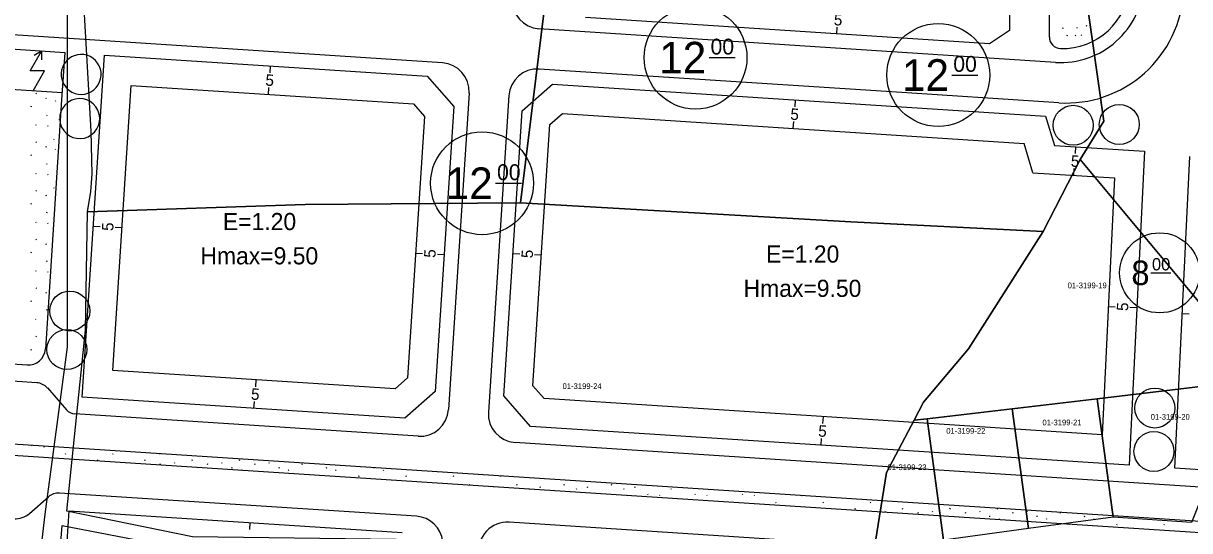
# Model space of a CAD drawing. Extents: x 419396 to 421519, y 4453567 to 4456767.
# Drawn here: x 421112.1 to 421316.3, y 4454614.7 to 4454703.5 of the extents above; entities that cross this region are included whole.
import ezdxf

# ---------------------------------------------------------------- set-up
doc = ezdxf.new("R2010")
doc.units = 0
for name, color, linetype in [('0_KADASTRO', 7, 'Continuous'), ('Level 20', 7, 'Continuous'), ('Level 28', 7, 'Continuous'), ('Level 29', 7, 'Continuous'), ('Level 30', 7, 'Continuous'), ('Level 41', 7, 'Continuous'), ('Level 54', 7, 'Continuous'), ('Level 55', 7, 'Continuous'), ('Level 57', 7, 'Continuous'), ('Level 58', 7, 'Continuous'), ('Level 59', 7, 'Continuous'), ('Level 62', 7, 'Continuous')]:
    doc.layers.add(name, color=color, linetype=linetype)

msp = doc.modelspace()

# ---------------------------------------------------------------- linework, layer by layer
at = {"layer": '0_KADASTRO'}
msp.add_lwpolyline([(421028.56, 4454776.95), (421116.99, 4454780.91), (421122.61, 4454779.98), (421124.13, 4454754.4), (421119.75, 4454712.65), (421119.74, 4454670.93), (421119.78, 4454646.86), (421115.84, 4454617.61), (421110.18, 4454569.28)], dxfattribs=at)
for points in [[(421124.65, 4454719), (421126.97, 4454754.01), (421127.23, 4454779.24), (421167.18, 4454777.23), (421229.78, 4454772.84), (421298.8, 4454768.82), (421298.65, 4454753.52), (421298.33, 4454743.86), (421297.3, 4454718.68), (421298.07, 4454709.08), (421301.26, 4454686.4), (421297.13, 4454679.68), (421290.65, 4454667.07), (421256.97, 4454668.8), (421199.11, 4454672.12), (421204.96, 4454719.61), (421191.94, 4454719.06)], [(421122.44, 4454711.32), (421124.65, 4454719), (421191.94, 4454719.06), (421204.96, 4454719.61), (421199.11, 4454672.12), (421161.43, 4454671.83), (421123.31, 4454670.52), (421123.88, 4454674.06), (421124.16, 4454677.12), (421123.95, 4454684.67)], [(421297.13, 4454679.68), (421301.26, 4454686.4), (421298.07, 4454709.08), (421297.3, 4454718.68), (421310.81, 4454712.23), (421331.29, 4454695.38), (421342.8, 4454669.52), (421361.48, 4454641.58), (421362.83, 4454633.4), (421372.96, 4454614.59), (421393.26, 4454602.31), (421380.9, 4454570.22), (421362.08, 4454588), (421340.49, 4454603.84), (421321.35, 4454618.34), (421329.67, 4454640.5), (421329.07, 4454641.24), (421323.38, 4454648.19)], [(421297.13, 4454679.68), (421301.26, 4454686.4), (421298.07, 4454709.08), (421297.3, 4454718.68), (421310.81, 4454712.23), (421331.29, 4454695.38), (421342.8, 4454669.52), (421361.48, 4454641.58), (421362.83, 4454633.4), (421372.96, 4454614.59), (421393.26, 4454602.31), (421380.9, 4454570.22), (421362.08, 4454588), (421340.49, 4454603.84), (421321.35, 4454618.34), (421329.67, 4454640.5), (421329.07, 4454641.24), (421323.38, 4454648.19)], [(421268.03, 4454634.05), (421269.69, 4454637.2), (421277.56, 4454646.58), (421290.65, 4454667.07), (421297.13, 4454679.68), (421323.38, 4454648.19), (421329.07, 4454641.24), (421325.01, 4454640.76), (421300.09, 4454637.83), (421285.2, 4454636.07), (421270.3, 4454634.32)], [(421268.03, 4454634.05), (421269.69, 4454637.2), (421277.56, 4454646.58), (421290.65, 4454667.07), (421297.13, 4454679.68), (421323.38, 4454648.19), (421329.07, 4454641.24), (421325.01, 4454640.76), (421300.09, 4454637.83), (421285.2, 4454636.07), (421270.3, 4454634.32)], [(421119.69, 4454618.16), (421122.96, 4454649.79), (421123.31, 4454670.52), (421161.43, 4454671.83), (421199.11, 4454672.12), (421256.97, 4454668.8), (421290.65, 4454667.07), (421277.56, 4454646.58), (421269.69, 4454637.2), (421268.03, 4454634.05), (421263.2, 4454624.9), (421261.03, 4454611.43), (421195.2, 4454610.32), (421195.14, 4454612.96), (421141.7, 4454613.65)], [(421300.09, 4454637.83), (421325.01, 4454640.76), (421326.11, 4454639.88), (421316.58, 4454616.19), (421302.91, 4454617.12)], [(421300.09, 4454637.83), (421325.01, 4454640.76), (421326.11, 4454639.88), (421316.58, 4454616.19), (421302.91, 4454617.12)], [(421285.2, 4454636.07), (421300.09, 4454637.83), (421302.91, 4454617.12), (421288.05, 4454615.11)], [(421285.2, 4454636.07), (421300.09, 4454637.83), (421302.91, 4454617.12), (421288.05, 4454615.11)], [(421270.3, 4454634.32), (421285.2, 4454636.07), (421288.05, 4454615.11), (421273.2, 4454613.08)], [(421270.3, 4454634.32), (421285.2, 4454636.07), (421288.05, 4454615.11), (421273.2, 4454613.08)], [(421261.03, 4454611.43), (421263.2, 4454624.9), (421268.03, 4454634.05), (421270.3, 4454634.32), (421273.2, 4454613.08)], [(421115.55, 4454574.26), (421118.89, 4454615.61), (421139.77, 4454611.62), (421139.4, 4454575.69), (421139.04, 4454536.38), (421126.72, 4454536.38), (421121.67, 4454538.99)]]:
    msp.add_lwpolyline(points, close=True, dxfattribs=at)
at = {"layer": 'Level 20'}
for p, q in [((421254.5, 4454701.66), (421254.58, 4454702.85)), ((421155.31, 4454696.07), (421155.23, 4454694.88)), ((421127.73, 4454642.75), (421130.97, 4454692.65)), ((421130.97, 4454692.65), (421180.4, 4454689.43)), ((421154.98, 4454691.08), (421155.06, 4454692.28)), ((421180.4, 4454689.43), (421182.33, 4454687.23)), ((421247.21, 4454690.1), (421247.14, 4454688.91)), ((421182.33, 4454687.23), (421179.36, 4454641.47)), ((421204.28, 4454685.81), (421206.48, 4454687.74)), ((421206.48, 4454687.74), (421263.12, 4454684.06)), ((421201.31, 4454640.05), (421204.28, 4454685.81)), ((421246.89, 4454685.12), (421246.97, 4454686.31)), ((421263.12, 4454684.06), (421263.12, 4454684.06)), ((421263.12, 4454684.06), (421263.12, 4454684.06)), ((421263.12, 4454684.06), (421263.12, 4454684.06)), ((421263.12, 4454684.06), (421287.29, 4454682.49)), ((421288.85, 4454677.38), (421287.29, 4454682.49)), ((421296.31, 4454681.9), (421296.23, 4454680.71)), ((421288.85, 4454677.38), (421303.12, 4454676.45)), ((421295.98, 4454676.92), (421296.06, 4454678.11)), ((421303.12, 4454676.45), (421300.94, 4454631.5)), ((421124.36, 4454668.02), (421125.56, 4454667.94)), ((421129.35, 4454667.7), (421128.15, 4454667.78)), ((421180.78, 4454663.32), (421181.97, 4454663.24)), ((421185.76, 4454663), (421184.57, 4454663.07)), ((421197.81, 4454663.25), (421199, 4454663.17)), ((421202.8, 4454662.93), (421201.6, 4454663)), ((421302.03, 4454653.97), (421303.23, 4454653.92)), ((421307.03, 4454653.73), (421305.83, 4454653.79)), ((421314.99, 4454652.74), (421316.19, 4454652.68)), ((421177.16, 4454639.54), (421127.73, 4454642.75)), ((421152.78, 4454641.12), (421152.7, 4454639.92)), ((421179.36, 4454641.47), (421177.16, 4454639.54)), ((421203.24, 4454637.84), (421201.31, 4454640.05)), ((421262.6, 4454633.99), (421203.24, 4454637.84)), ((421152.45, 4454636.13), (421152.53, 4454637.33)), ((421252.09, 4454634.67), (421252.02, 4454633.47)), ((421262.6, 4454633.99), (421262.6, 4454633.99)), ((421262.6, 4454633.99), (421262.6, 4454633.99)), ((421262.6, 4454633.99), (421262.6, 4454633.99)), ((421300.94, 4454631.5), (421262.6, 4454633.99)), ((421251.77, 4454629.68), (421251.85, 4454630.88)), ((421151.74, 4454616.14), (421151.66, 4454614.94))]:
    msp.add_line(p, q, dxfattribs=at)
at = {"layer": 'Level 28'}
for p, q in [((421263.3, 4454701.08), (421210.51, 4454704.51)), ((421263.3, 4454701.08), (421263.3, 4454701.08)), ((421263.3, 4454701.08), (421263.3, 4454701.08)), ((421263.3, 4454701.08), (421263.3, 4454701.08)), ((421108.12, 4454699.14), (421119.32, 4454698.41)), ((421119.32, 4454698.41), (421118.78, 4454690.12)), ((421122.41, 4454638.08), (421126.3, 4454697.96)), ((421126.3, 4454697.96), (421182.79, 4454694.29)), ((421182.79, 4454694.29), (421187.45, 4454688.97)), ((421199.43, 4454688.2), (421204.74, 4454692.86)), ((421204.74, 4454692.86), (421263.17, 4454689.07)), ((421118.78, 4454690.12), (421115.95, 4454646.52)), ((421263.17, 4454689.07), (421263.17, 4454689.07)), ((421263.17, 4454689.07), (421263.17, 4454689.07)), ((421263.17, 4454689.07), (421263.17, 4454689.07)), ((421263.17, 4454689.07), (421291.07, 4454687.25)), ((421291.07, 4454687.25), (421292.63, 4454682.14)), ((421292.63, 4454682.14), (421308.35, 4454681.12)), ((421308.35, 4454681.12), (421305.69, 4454626.18)), ((421313.68, 4454625.66), (421316.32, 4454680.21)), ((421112.76, 4454643.72), (421092.4, 4454645.04))]:
    msp.add_line(p, q, dxfattribs=at)
msp.add_arc((421112.95, 4454646.72), 3, 266.2833, 356.2833, dxfattribs=at)
at = {"layer": 'Level 29'}
for p, q in [((421187.45, 4454688.97), (421184.21, 4454639.08)), ((421196.18, 4454638.3), (421199.43, 4454688.2)), ((421178.9, 4454634.42), (421122.41, 4454638.08)), ((421184.21, 4454639.08), (421178.9, 4454634.42)), ((421200.85, 4454632.99), (421196.18, 4454638.3)), ((421262.55, 4454628.98), (421200.85, 4454632.99)), ((421262.55, 4454628.98), (421262.55, 4454628.98)), ((421262.55, 4454628.98), (421262.55, 4454628.98)), ((421262.55, 4454628.98), (421262.55, 4454628.98)), ((421305.69, 4454626.18), (421262.55, 4454628.98)), ((421384.31, 4454621.07), (421313.68, 4454625.66)), ((421119.36, 4454606.67), (421120.1, 4454618.19)), ((421120.1, 4454618.19), (421178.38, 4454614.41))]:
    msp.add_line(p, q, dxfattribs=at)
for centre, radius, start, end in [((421294.04, 4454710.84), 11.73, 268.2014, 357.2286), ((421293.73, 4454701.12), 2, 179.7658, 268.2014)]:
    msp.add_arc(centre, radius, start, end, dxfattribs=at)
at = {"layer": 'Level 41'}
for p, q in [((421298.09, 4454703.12), (421298.25, 4454703.05)), ((421293.98, 4454702.71), (421294.14, 4454702.64)), ((421294.74, 4454701.45), (421294.9, 4454701.37)), ((421296.22, 4454701.42), (421296.38, 4454701.35)), ((421296.45, 4454702.79), (421296.61, 4454702.72)), ((421297.21, 4454701.53), (421297.37, 4454701.45)), ((421299.08, 4454701.9), (421298.97, 4454701.83)), ((421114.28, 4454691.29), (421114.36, 4454691.18)), ((421113.44, 4454688.89), (421113.51, 4454689.05)), ((421116.04, 4454690.5), (421116.06, 4454690.34)), ((421117.67, 4454690.03), (421117.74, 4454689.92)), ((421116.21, 4454687.36), (421116.28, 4454687.52)), ((421118.3, 4454686.74), (421118.37, 4454686.63)), ((421114.22, 4454685.81), (421114.29, 4454685.7)), ((421116.32, 4454685.62), (421116.39, 4454685.51)), ((421114.28, 4454682.78), (421114.36, 4454682.67)), ((421117.41, 4454683.16), (421117.48, 4454683.32)), ((421113.44, 4454680.38), (421113.51, 4454680.54)), ((421116.04, 4454681.99), (421116.06, 4454681.83)), ((421117.67, 4454681.52), (421117.74, 4454681.41)), ((421116.21, 4454678.85), (421116.28, 4454679.01)), ((421114.22, 4454677.3), (421114.29, 4454677.19)), ((421116.32, 4454677.11), (421116.39, 4454677)), ((421117.41, 4454674.65), (421117.48, 4454674.81)), ((421114.28, 4454674.27), (421114.36, 4454674.16)), ((421116.04, 4454673.48), (421116.06, 4454673.32)), ((421113.44, 4454671.87), (421113.51, 4454672.03)), ((421116.21, 4454670.34), (421116.28, 4454670.5)), ((421114.22, 4454668.79), (421114.29, 4454668.68)), ((421116.32, 4454668.6), (421116.39, 4454668.49)), ((421114.28, 4454665.76), (421114.36, 4454665.65)), ((421116.04, 4454664.97), (421116.06, 4454664.81)), ((421113.44, 4454663.36), (421113.51, 4454663.52)), ((421114.22, 4454660.28), (421114.29, 4454660.17)), ((421116.21, 4454661.83), (421116.28, 4454661.99)), ((421116.32, 4454660.09), (421116.39, 4454659.98)), ((421114.28, 4454657.25), (421114.36, 4454657.14)), ((421116.04, 4454656.46), (421116.06, 4454656.3)), ((421113.44, 4454654.85), (421113.51, 4454655.01)), ((421116.21, 4454653.32), (421116.28, 4454653.48)), ((421114.22, 4454651.77), (421114.29, 4454651.66)), ((421114.28, 4454648.74), (421114.36, 4454648.63)), ((421113.44, 4454646.34), (421113.51, 4454646.5)), ((421113.57, 4454629.64), (421113.62, 4454629.57)), ((421115.65, 4454629.48), (421115.72, 4454629.37)), ((421119.39, 4454628.22), (421119.46, 4454628.11)), ((421127.68, 4454628.22), (421127.75, 4454628.11)), ((421136, 4454628.19), (421136.04, 4454628.11)), ((421125.04, 4454627.03), (421125.11, 4454627.19)), ((421130.2, 4454626.64), (421130.26, 4454626.55)), ((421133.33, 4454627.03), (421133.4, 4454627.19)), ((421136.03, 4454626.3), (421136.1, 4454626.46)), ((421138.5, 4454626.64), (421138.57, 4454626.54)), ((421141.62, 4454627.03), (421141.7, 4454627.19)), ((421144.32, 4454626.3), (421144.4, 4454626.46)), ((421146.79, 4454626.64), (421146.86, 4454626.54)), ((421148.55, 4454625.85), (421148.56, 4454625.69)), ((421149.92, 4454627.03), (421149.99, 4454627.19)), ((421150.18, 4454625.38), (421150.25, 4454625.28)), ((421152.62, 4454626.3), (421152.69, 4454626.46)), ((421155.08, 4454626.64), (421155.15, 4454626.54)), ((421156.84, 4454625.85), (421156.86, 4454625.69)), ((421158.47, 4454625.38), (421158.54, 4454625.28)), ((421160.91, 4454626.3), (421160.98, 4454626.46)), ((421165.13, 4454625.85), (421165.15, 4454625.69)), ((421166.76, 4454625.38), (421166.83, 4454625.28)), ((421173.44, 4454625.75), (421173.44, 4454625.69)), ((421175.06, 4454625.38), (421175.13, 4454625.28)), ((421170.82, 4454624.24), (421170.89, 4454624.4)), ((421179.11, 4454624.24), (421179.18, 4454624.4)), ((421187.4, 4454624.24), (421187.48, 4454624.4)), ((421195.7, 4454624.24), (421195.73, 4454624.31)), ((421190.18, 4454622.71), (421190.25, 4454622.87)), ((421194.3, 4454622.39), (421194.33, 4454622.46)), ((421198.47, 4454622.71), (421198.54, 4454622.87)), ((421200.56, 4454622.09), (421200.64, 4454621.99)), ((421202.55, 4454622.3), (421202.62, 4454622.46)), ((421206.76, 4454622.71), (421206.83, 4454622.87)), ((421208.86, 4454622.09), (421208.93, 4454621.99)), ((421210.85, 4454622.3), (421210.92, 4454622.46)), ((421215.06, 4454622.71), (421215.13, 4454622.87)), ((421217.15, 4454622.09), (421217.22, 4454621.99)), ((421219.14, 4454622.3), (421219.21, 4454622.46)), ((421225.44, 4454622.09), (421225.51, 4454621.99)), ((421221.36, 4454621.16), (421221.43, 4454621.06)), ((421223.46, 4454620.97), (421223.53, 4454620.86)), ((421229.65, 4454621.16), (421229.72, 4454621.06)), ((421231.75, 4454620.97), (421231.82, 4454620.86)), ((421237.94, 4454621.16), (421238.02, 4454621.06)), ((421240.04, 4454620.97), (421240.11, 4454620.86)), ((421243.78, 4454619.71), (421243.85, 4454619.6)), ((421248.39, 4454620.88), (421248.41, 4454620.86)), ((421252.07, 4454619.71), (421252.15, 4454619.6)), ((421260.37, 4454619.71), (421260.44, 4454619.6)), ((421257.73, 4454618.52), (421257.8, 4454618.68)), ((421262.89, 4454618.13), (421262.96, 4454618.03)), ((421266.02, 4454618.52), (421266.09, 4454618.68)), ((421268.72, 4454617.79), (421268.79, 4454617.95)), ((421271.18, 4454618.13), (421271.25, 4454618.03)), ((421272.94, 4454617.34), (421272.95, 4454617.29)), ((421274.31, 4454618.52), (421274.38, 4454618.68)), ((421277.01, 4454617.79), (421277.08, 4454617.95)), ((421279.48, 4454618.13), (421279.55, 4454618.03)), ((421281.23, 4454617.34), (421281.25, 4454617.18)), ((421282.61, 4454618.52), (421282.67, 4454618.66)), ((421285.3, 4454617.79), (421285.38, 4454617.95)), ((421287.77, 4454618.13), (421287.84, 4454618.03)), ((421289.53, 4454617.34), (421289.55, 4454617.18)), ((421293.6, 4454617.79), (421293.67, 4454617.94)), ((421297.82, 4454617.34), (421297.84, 4454617.18)), ((421282.86, 4454616.87), (421282.93, 4454616.77)), ((421291.16, 4454616.87), (421291.23, 4454616.77)), ((421295.26, 4454615.84), (421295.29, 4454615.89)), ((421299.45, 4454616.87), (421299.52, 4454616.77)), ((421303.51, 4454615.73), (421303.58, 4454615.89)), ((421307.74, 4454616.87), (421307.81, 4454616.77)), ((421311.8, 4454615.73), (421311.87, 4454615.89))]:
    msp.add_line(p, q, dxfattribs=at)
at = {"layer": 'Level 54'}
for p, q in [((421113.29, 4454695.18), (421115.29, 4454698.64)), ((421115.79, 4454695.18), (421113.29, 4454695.18)), ((421113.79, 4454691.72), (421115.79, 4454695.18))]:
    msp.add_line(p, q, dxfattribs=at)
for points in [[(421115.29, 4454698.64), (421113.99, 4454697.89)], [(421115.29, 4454698.64), (421115.29, 4454697.14)]]:
    msp.add_lwpolyline(points, dxfattribs=at)
at = {"layer": 'Level 55'}
for centre in [(421295.89, 4454685.67), (421303.96, 4454685.82), (421120.21, 4454653.17), (421119.71, 4454646.43), (421310.18, 4454636.19), (421310.03, 4454628.59)]:
    msp.add_circle(centre, 3.5, dxfattribs=at)
for centre, start, end in [((421122.2, 4454694.58), 110.6325, 242.7011), ((421122.2, 4454694.58), 242.7011, 110.6325), ((421121.96, 4454686.85), 115.5062, 114.2805), ((421121.96, 4454686.85), 114.2805, 115.5062)]:
    msp.add_arc(centre, 3.5, start, end, dxfattribs=at)
at = {"layer": 'Level 57'}
msp.add_line((421109.88, 4454692.01), (421118.86, 4454691.43), dxfattribs=at)
at = {"layer": 'Level 58'}
for p, q in [((421232.13, 4454697.51), (421236.69, 4454697.51)), ((421274.63, 4454694.47), (421279.19, 4454694.47)), ((421194.75, 4454675.53), (421199.31, 4454675.53)), ((421309.46, 4454659.85), (421313.01, 4454659.85))]:
    msp.add_line(p, q, dxfattribs=at)
for centre, radius in [((421229.77, 4454697.51), 9), ((421272.27, 4454694.47), 9), ((421192.39, 4454675.53), 9), ((421311.02, 4454659.85), 7)]:
    msp.add_circle(centre, radius, dxfattribs=at)
at = {"layer": 'Level 59'}
for p, q in [((421285.01, 4454769.62), (421284.74, 4454702.24)), ((421291.73, 4454701.12), (421291.82, 4454722.85)), ((421281.26, 4454699.92), (421263.3, 4454701.08)), ((421284.74, 4454702.24), (421281.26, 4454699.92))]:
    msp.add_line(p, q, dxfattribs=at)
at = {"layer": 'Level 62'}
for p, q in [((421185.44, 4454696.62), (421105.66, 4454701.81)), ((421263.27, 4454698.58), (421202.36, 4454702.54)), ((421263.27, 4454698.58), (421263.27, 4454698.58)), ((421263.27, 4454698.58), (421263.27, 4454698.58)), ((421263.27, 4454698.58), (421263.27, 4454698.58)), ((421292.8, 4454696.67), (421263.27, 4454698.58)), ((421263.2, 4454691.57), (421202.41, 4454695.52)), ((421190.11, 4454691.31), (421186.51, 4454635.93)), ((421197.09, 4454690.86), (421193.5, 4454635.47)), ((421263.2, 4454691.57), (421263.2, 4454691.57)), ((421263.2, 4454691.57), (421263.2, 4454691.57)), ((421263.2, 4454691.57), (421263.2, 4454691.57)), ((421293.36, 4454689.61), (421263.2, 4454691.57)), ((421114.45, 4454640.61), (421089.76, 4454642.21)), ((421116.29, 4454639.7), (421119.65, 4454635.88)), ((421262.45, 4454619.97), (421023.17, 4454635.51)), ((421262.43, 4454617.97), (421020.27, 4454633.7)), ((421181.2, 4454631.26), (421121.09, 4454635.17)), ((421262.52, 4454625.98), (421198.16, 4454630.16)), ((421262.52, 4454625.98), (421262.52, 4454625.98)), ((421262.52, 4454625.98), (421262.52, 4454625.98)), ((421262.52, 4454625.98), (421262.52, 4454625.98)), ((421385.84, 4454617.97), (421262.52, 4454625.98)), ((421180.89, 4454617.25), (421118.43, 4454621.31)), ((421113.16, 4454617.74), (421116.46, 4454620.64)), ((421262.45, 4454619.97), (421262.45, 4454619.97)), ((421262.45, 4454619.97), (421262.45, 4454619.97)), ((421262.45, 4454619.97), (421262.45, 4454619.97)), ((421385.65, 4454611.97), (421262.45, 4454619.97)), ((421262.43, 4454617.97), (421262.43, 4454617.97)), ((421262.43, 4454617.97), (421262.43, 4454617.97)), ((421262.43, 4454617.97), (421262.43, 4454617.97)), ((421380.14, 4454610.32), (421262.43, 4454617.97)), ((421262.37, 4454611.96), (421197.12, 4454616.2))]:
    msp.add_line(p, q, dxfattribs=at)
for centre, radius, start, end in [((421293.69, 4454711.24), 14.6, 266.5189, 357.2286), ((421294.69, 4454710.11), 20.54, 266.2833, 357.2286), ((421202.69, 4454707.53), 5, 176.2833, 266.2833), ((421185.12, 4454691.63), 5, 356.2833, 86.2833), ((421202.08, 4454690.53), 5, 86.2833, 176.2833), ((421114.27, 4454637.93), 2.68, 41.2833, 86.2833), ((421121.23, 4454637.27), 2.1, 221.2833, 266.2833), ((421181.52, 4454636.25), 5, 266.2833, 356.2833), ((421198.49, 4454635.15), 5, 176.2833, 266.2833), ((421118.25, 4454618.6), 2.71, 86.2833, 131.2833), ((421110.69, 4454620.55), 3.74, 266.2833, 311.2833), ((421180.57, 4454612.26), 5, 6.7082, 86.2833), ((421196.8, 4454611.21), 5, 86.2833, 186.7082)]:
    msp.add_arc(centre, radius, start, end, dxfattribs=at)

# ---------------------------------------------------------------- texts
at = {"layer": '0_KADASTRO'}
for s, p in [('01-3199-19', (421294.92, 4454657.15)), ('01-3199-19', (421294.92, 4454657.15)), ('01-3199-24', (421206.49, 4454639.52)), ('01-3199-21', (421290.51, 4454633.16)), ('01-3199-21', (421290.51, 4454633.16)), ('01-3199-20', (421309.46, 4454634.14)), ('01-3199-20', (421309.46, 4454634.14)), ('01-3199-22', (421273.67, 4454631.69)), ('01-3199-22', (421273.67, 4454631.69)), ('01-3199-23', (421263.37, 4454625.33)), ('01-3199-23', (421263.37, 4454625.33))]:
    msp.add_text(s, height=1, dxfattribs=at).set_placement(p)
at = {"layer": 'Level 20'}
for rotation, p in [(356.2833, (421253.93, 4454703.2)), (356.2833, (421154.42, 4454692.62)), (356.2833, (421246.32, 4454686.66)), (356.2833, (421295.42, 4454678.46)), (86.2833, (421127.81, 4454667.13)), (86.2833, (421184.22, 4454662.43)), (86.2833, (421201.26, 4454662.36)), (87.2286, (421305.5, 4454653.14)), (356.2833, (421151.89, 4454637.67)), (356.2833, (421251.2, 4454631.22))]:
    msp.add_text('5', height=2, rotation=rotation, dxfattribs=at).set_placement(p)
at = {"layer": 'Level 30'}
for s, p in [('E=1.20', (421147.02, 4454667.33)), ('Hmax=9.50', (421143.08, 4454661.33)), ('E=1.20', (421242.12, 4454661.64)), ('Hmax=9.50', (421238.18, 4454655.64))]:
    msp.add_text(s, height=3, dxfattribs=at).set_placement(p)
at = {"layer": 'Level 58'}
for s, height, p in [('00', 2.767, (421232.4, 4454698.06)), ('12', 5.534, (421223.41, 4454694.74)), ('12', 5.534, (421265.91, 4454691.7)), ('00', 2.767, (421274.9, 4454695.03)), ('00', 2.767, (421195.02, 4454676.08)), ('12', 5.534, (421186.03, 4454672.76)), ('8', 4.3, (421306.07, 4454657.7)), ('00', 2.152, (421309.68, 4454660.28))]:
    msp.add_text(s, height=height, dxfattribs=at).set_placement(p)

doc.saveas('drawing.dxf')
